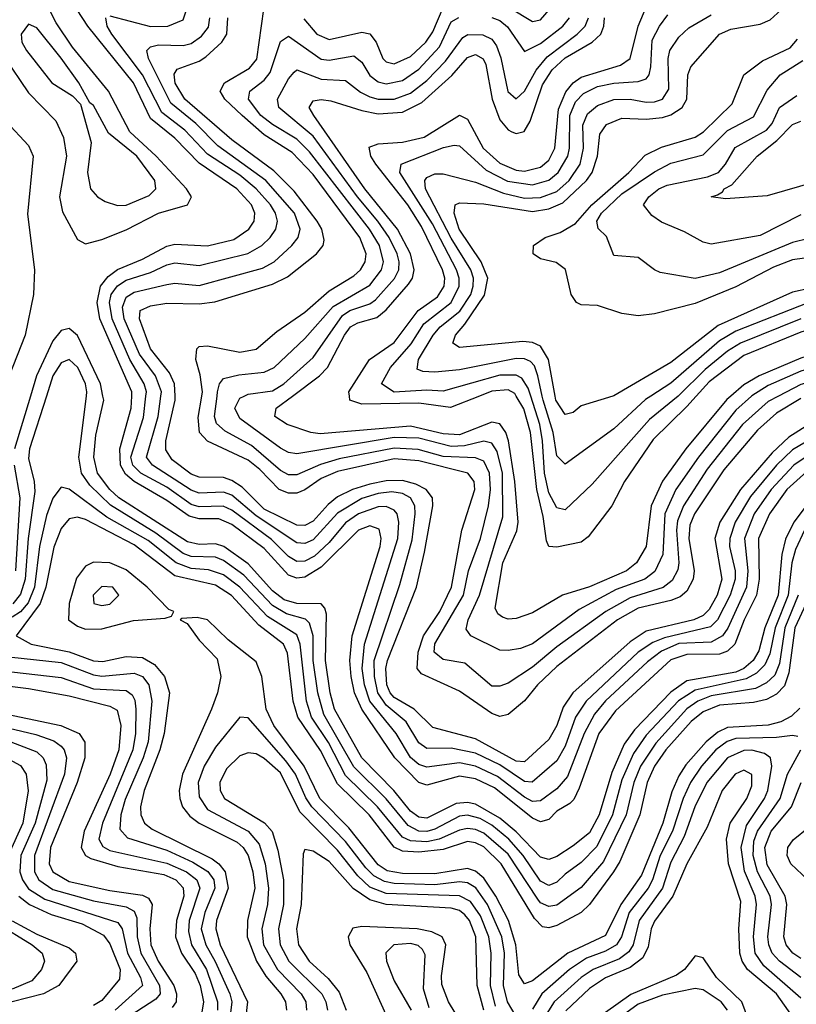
# Model space of a CAD drawing. Header units: inches. Extents: x 990535 to 1117859, y 769386 to 892122.
# Tile 842 of 1056: x 1046428 to 1048339, y 878504 to 880926. Entities that reach past the tile are written whole.
import ezdxf

# ---------------------------------------------------------------- set-up
doc = ezdxf.new("R2010")
doc.units = ezdxf.units.IN
doc.header["$MEASUREMENT"] = 0
doc.layers.add('B0847', color=7, linetype='Continuous')
doc.layers.add('B0848', color=7, linetype='Continuous')

msp = doc.modelspace()

# ---------------------------------------------------------------- linework, layer by layer
at = {"layer": 'B0847', "color": 5}
for points, elevation in [([(1046494.1, 880000), (1046452.1, 879870), (1046450, 879846.7), (1046464, 879790), (1046465.5, 879765.5), (1046448.9, 879650), (1046441.9, 879550), (1046430, 879512.6), (1046411, 879489)], 3740), ([(1046454.8, 880000), (1046415.6, 879870)], 3720), ([(1048359.5, 879670), (1048337.2, 879622.8), (1048328.4, 879590), (1048319.5, 879510), (1048286.9, 879430), (1048273.7, 879366.3), (1048261.3, 879338.7), (1048241.3, 879318.7), (1048215.6, 879304.4), (1048090, 879277), (1048049.2, 879250.8), (1047970, 879166.2), (1047938.7, 879121.3), (1047910, 879056.3), (1047887.1, 878970), (1047848.1, 878891.9), (1047810, 878852.5), (1047770, 878824.6), (1047750, 878804.4), (1047730, 878796.6), (1047710, 878806.8), (1047667.4, 878870), (1047631.4, 878910), (1047590, 878944.4), (1047561.1, 878961.1), (1047530, 878969), (1047510, 878966.7), (1047450, 878934.7), (1047430, 878929.5), (1047409.9, 878929.9), (1047383.7, 878943.7), (1047329.7, 879009.7), (1047250, 879088), (1047176.7, 879216.7), (1047161.7, 879270), (1047150.7, 879350), (1047150.4, 879410.4), (1047141.2, 879441.2), (1047131.2, 879451.2), (1047084.8, 879464.8), (1047050, 879484.6), (1046979.3, 879559.3), (1046930, 879595.5), (1046910, 879604.1), (1046850, 879605.5), (1046830, 879613.1), (1046763.1, 879663.1), (1046651.7, 879731.7), (1046600.5, 879780.5), (1046580.4, 879810), (1046573.5, 879850), (1046592.2, 880000)], 3740), ([(1048363.6, 879730), (1048333.1, 879690), (1048312.2, 879647.8), (1048303.3, 879610), (1048294.6, 879510), (1048261.4, 879430), (1048246.8, 879373.2), (1048233, 879350), (1048210, 879330.3), (1048190, 879321.1), (1048070, 879299.8), (1048030, 879271.8), (1047941.1, 879178.9), (1047915.8, 879144.2), (1047885.6, 879074.4), (1047854.3, 878970), (1047830, 878925.8), (1047790, 878893.7), (1047750, 878867.8), (1047730, 878860.1), (1047710, 878865.6), (1047650, 878928.1), (1047610, 878962.2), (1047550, 878996.6), (1047530, 879000.7), (1047502.2, 878997.8), (1047430, 878961.8), (1047410, 878964.4), (1047390, 878979.5), (1047348.8, 879030), (1047270, 879110.2), (1047202.7, 879230), (1047192, 879270), (1047180.9, 879350), (1047183.2, 879463.2), (1047178.7, 879478.7), (1047170, 879489), (1047110, 879489.7), (1047078.9, 879498.9), (1047050, 879520.7), (1046990, 879587.5), (1046930.7, 879630), (1046910, 879636.8), (1046870, 879634.9), (1046841.3, 879641.3), (1046672.1, 879750), (1046649.6, 879770), (1046619.8, 879810), (1046610.8, 879850), (1046615.8, 879904.2), (1046634.9, 879990), (1046633, 880000)], 3720), ([(1048365.4, 879814.6), (1048315.9, 879770), (1048273.1, 879710), (1048246.4, 879650), (1048247.9, 879550), (1048241.1, 879510), (1048210.5, 879450), (1048188.2, 879390), (1048170, 879373), (1048150, 879365), (1048070, 879364.7), (1048030, 879351.6), (1047894.4, 879225.6), (1047853.5, 879170), (1047804.7, 879035.3), (1047791.9, 879008.1), (1047782, 878998), (1047750, 878979.1), (1047730, 878958.9), (1047710, 878953.2), (1047690, 878961.9), (1047596.2, 879036.2), (1047550, 879058.9), (1047510, 879065.3), (1047430, 879042.7), (1047410, 879049.7), (1047351.3, 879110), (1047270, 879229.9), (1047251.6, 879270), (1047244, 879310), (1047240.3, 879350), (1047246.3, 879410), (1047315, 879630), (1047317.7, 879650), (1047312.8, 879672.8), (1047290, 879680.5), (1047261.6, 879670), (1047170, 879579.3), (1047130, 879554.9), (1047110, 879551.9), (1047090, 879559.2), (1047030, 879625), (1046950, 879684.2), (1046917.8, 879697.8), (1046870, 879697.8), (1046845, 879705), (1046790, 879743.1), (1046709.5, 879789.5), (1046688.1, 879808.1), (1046675.8, 879830), (1046674.6, 879870), (1046702.8, 879970), (1046703.7, 880000)], 3680), ([(1048392.8, 879870), (1048332.8, 879830), (1048277.6, 879770), (1048235.8, 879710), (1048211.3, 879650), (1048219.5, 879570), (1048216.2, 879530), (1048170.7, 879429.3), (1048157.7, 879410), (1048130, 879395.1), (1048050, 879391.7), (1048007.5, 879372.5), (1047973.3, 879346.7), (1047869.8, 879250.2), (1047842.7, 879217.3), (1047816.8, 879170), (1047775.8, 879064.2), (1047750, 879033.9), (1047710, 879004.8), (1047690, 879003.3), (1047670, 879013.8), (1047604.2, 879064.2), (1047550, 879089.7), (1047510, 879097.9), (1047430, 879087.1), (1047410, 879094.1), (1047390, 879111.4), (1047354.6, 879170), (1047289.8, 879249.8), (1047276.5, 879290), (1047270.6, 879330), (1047276.3, 879390), (1047358.3, 879650), (1047361.5, 879690), (1047357, 879710), (1047350, 879719.6), (1047330, 879728.2), (1047310, 879727.4), (1047261.7, 879710), (1047230, 879688.2), (1047190, 879639.7), (1047153.4, 879606.6), (1047130, 879594.1), (1047110, 879593.1), (1047090, 879605.3), (1047047.4, 879647.4), (1046950, 879719.4), (1046928.8, 879728.8), (1046870, 879727.3), (1046850, 879733.1), (1046790, 879776.2), (1046726.5, 879810), (1046706.4, 879830), (1046701.3, 879850), (1046733.1, 879946.9), (1046738.8, 880000)], 3660), ([(1048390, 879903.1), (1048330, 879867.7), (1048290.2, 879830), (1048226.8, 879753.2), (1048188.4, 879690), (1048175.3, 879650), (1048174.9, 879630), (1048188.6, 879570), (1048188.6, 879550), (1048176.5, 879510), (1048145.1, 879450), (1048127.6, 879432.4), (1048014.8, 879405.2), (1047986.1, 879393.9), (1047949.9, 879370.1), (1047821.7, 879250), (1047796.1, 879210), (1047770, 879139.2), (1047750, 879102.8), (1047689.2, 879050.8), (1047670, 879052), (1047610, 879093), (1047550, 879121.4), (1047490, 879134.2), (1047430, 879133), (1047410, 879147.3), (1047378.9, 879198.9), (1047330, 879239.4), (1047309.2, 879270), (1047301.5, 879310), (1047300.6, 879350), (1047363.8, 879536.2), (1047393.5, 879646.5), (1047401.2, 879710), (1047400.3, 879730), (1047389.9, 879750), (1047370, 879760.5), (1047344.1, 879764.1), (1047310, 879760.3), (1047270, 879748.3), (1047210, 879711.9), (1047150, 879646.8), (1047130, 879637.1), (1047110, 879638.8), (1047010, 879705.3), (1046950, 879755.9), (1046930, 879763.7), (1046870, 879761.1), (1046850, 879768.5), (1046755.1, 879830), (1046739.8, 879850), (1046768.8, 879950), (1046775.4, 880000)], 3640), ([(1048370, 879930.3), (1048320.8, 879899.2), (1048279.4, 879860.6), (1048202, 879770), (1048151.3, 879690), (1048138.7, 879650), (1048156, 879550), (1048144.3, 879510), (1048124.9, 879475.1), (1048110, 879460.6), (1048087.2, 879450), (1047970, 879421.8), (1047930, 879395.2), (1047789.6, 879270), (1047765.3, 879234.7), (1047749.6, 879190), (1047730, 879155), (1047670, 879100.4), (1047650, 879101.8), (1047550, 879157), (1047444.8, 879184.8), (1047399, 879230), (1047350, 879258.3), (1047339.5, 879270), (1047331.6, 879290), (1047329.4, 879330), (1047332.9, 879350), (1047404.5, 879530), (1047424.3, 879615.7), (1047444.5, 879730), (1047443.7, 879750), (1047428, 879770), (1047403.2, 879783.2), (1047370, 879792.4), (1047330, 879791.5), (1047290, 879783.4), (1047247.1, 879770), (1047210, 879751.9), (1047186.8, 879733.2), (1047150, 879692.1), (1047130, 879681.7), (1047110, 879682.3), (1047030, 879722), (1046975.7, 879775.7), (1046950, 879792.3), (1046930, 879799.4), (1046870, 879800.6), (1046850, 879808), (1046803.1, 879843.2), (1046787.4, 879867.4), (1046787.4, 879890), (1046810.8, 879990), (1046810.4, 880000)], 3620), ([(1048350, 879993.8), (1048290, 879958), (1048243.5, 879916.5), (1048161.1, 879818.9), (1048088.3, 879710), (1048077.5, 879682.5), (1048074.4, 879650), (1048088.1, 879570), (1048085.7, 879550), (1048070, 879520.3), (1048053.5, 879506.5), (1048030, 879496.8), (1047950, 879478.7), (1047899.5, 879450), (1047750, 879335.1), (1047701.9, 879290), (1047670, 879250.3), (1047630, 879216.6), (1047610, 879212), (1047590, 879219.3), (1047510, 879274.2), (1047416.5, 879316.5), (1047406.5, 879330), (1047409, 879370), (1047421.9, 879410), (1047461.6, 879470), (1047490.3, 879530), (1047515.9, 879670), (1047548.2, 879770), (1047546.5, 879790), (1047530.8, 879810), (1047410, 879840.4), (1047350, 879845.4), (1047210, 879814.5), (1047170, 879797.4), (1047130, 879769.5), (1047110, 879761.2), (1047090, 879761.2), (1047066.7, 879770), (1047019, 879819), (1046990, 879842.1), (1046890, 879888.9), (1046870.2, 879910), (1046867.6, 879947.6), (1046876.3, 880000)], 3580), ([(1048295.7, 880000), (1048270, 879986.7), (1048206.5, 879930), (1048120, 879820), (1048061.5, 879730), (1048047.1, 879692.9), (1048044, 879670), (1048049.8, 879590.2), (1048047.3, 879572.7), (1048033.7, 879546.3), (1048011.2, 879528.8), (1047930, 879503.9), (1047870.4, 879470), (1047750, 879382.9), (1047690, 879333.5), (1047630, 879294.2), (1047610, 879286.2), (1047590, 879286.6), (1047523.4, 879343.4), (1047470, 879352.5), (1047448.1, 879370), (1047450, 879390.5), (1047520.4, 879510), (1047532.9, 879570), (1047561.7, 879650), (1047582, 879730), (1047586.6, 879770), (1047584.2, 879810), (1047570, 879840.2), (1047550, 879848.3), (1047470, 879851.6), (1047408.5, 879868.5), (1047350, 879871.7), (1047214.5, 879845.5), (1047168.3, 879831.7), (1047110, 879806.4), (1047090, 879806.6), (1047070, 879817), (1046998.5, 879878.5), (1046934, 879914), (1046912.7, 879932.7), (1046907.3, 879950), (1046913.9, 880000)], 3560), ([(1048229.1, 880000), (1048190, 879965.5), (1048098.4, 879850), (1048042.4, 879770), (1048015.3, 879710), (1048010.8, 879610), (1047991.3, 879568.7), (1047966.4, 879550), (1047896.1, 879523.9), (1047805.2, 879474.8), (1047690, 879390.3), (1047660.8, 879379.2), (1047630, 879373.9), (1047610, 879375), (1047538.5, 879410), (1047527.1, 879427.1), (1047531.7, 879450), (1047559.2, 879510), (1047617.1, 879702.9), (1047615.8, 879810), (1047603.4, 879863.4), (1047590, 879884.3), (1047570, 879888.7), (1047522.7, 879877.3), (1047490, 879875.7), (1047410, 879896.3), (1047350, 879898.3), (1047110, 879857.7), (1047090, 879861.2), (1047070, 879872.2), (1046970, 879944.6), (1046957.5, 879970), (1046970, 879994.8), (1046980.8, 880000)], 3540), ([(1048177.8, 880000), (1048168.2, 879991.8), (1048067.4, 879870), (1048010, 879790.6), (1047981.7, 879730), (1047970, 879630), (1047946.2, 879590), (1047920.9, 879570), (1047830, 879530.8), (1047763.5, 879510), (1047690, 879467.1), (1047650, 879452.6), (1047630, 879451.4), (1047616.5, 879456.5), (1047604.4, 879464.4), (1047598.5, 879478.5), (1047617.3, 879590), (1047651.1, 879668.9), (1047654.7, 879690), (1047646.9, 879790), (1047631.2, 879890), (1047624.5, 879910), (1047610, 879931.3), (1047590, 879935.8), (1047510, 879904.3), (1047470, 879906.9), (1047390, 879926.1), (1047167.4, 879907.4), (1047144.5, 879910), (1047086.5, 879930), (1047056, 879950), (1047059.5, 879970), (1047099.2, 880000)], 3520), ([(1047559.2, 880000), (1047488.5, 879971.5), (1047410, 879982.2), (1047270, 879980.3), (1047240.6, 879990), (1047239.3, 880000)], 3480), ([(1048093.1, 880000), (1048070, 879974.1), (1047986.9, 879893.1), (1047916.5, 879790), (1047885.3, 879730), (1047826.6, 879653.4), (1047810, 879641), (1047750, 879628.5), (1047730.4, 879630.4), (1047724.2, 879644.2), (1047716.1, 879703.9), (1047700.5, 879770), (1047685.4, 879910), (1047668.4, 879968.4), (1047650.2, 880000)], 3480), ([(1048048.2, 880000), (1047977.6, 879942.4), (1047837, 879783), (1047770, 879720.5), (1047750, 879725.5), (1047730, 879761.7), (1047719.5, 879810), (1047715, 879890), (1047708, 879930), (1047685.7, 880000)], 3460), ([(1047981, 880000), (1047968.3, 879991.7), (1047890, 879919), (1047770, 879832.3), (1047750, 879853.1), (1047740.5, 879910), (1047716, 879990), (1047713.9, 880000)], 3440), ([(1047887.6, 880000), (1047810, 879975.9), (1047790, 879959.5), (1047770, 879954.9), (1047747.7, 879990), (1047745.9, 880000)], 3420), ([(1046414.6, 879830), (1046428.2, 879750), (1046417.9, 879570)], 3720), ([(1048344.1, 879510), (1048310.9, 879430), (1048297.9, 879342.1), (1048286.2, 879313.8), (1048265.6, 879294.4), (1048239.1, 879280.9), (1048130, 879262.6), (1048096.6, 879250), (1048069.6, 879230.4), (1047993.3, 879146.7), (1047956, 879090), (1047939.7, 879050), (1047920.6, 878970), (1047864.9, 878855.1), (1047810, 878791.2), (1047750, 878747.9), (1047730, 878744.6), (1047710, 878753.5), (1047702.8, 878762.8), (1047630, 878873.6), (1047570, 878925.2), (1047550, 878934.2), (1047530, 878936.7), (1047510, 878932.7), (1047460.3, 878910), (1047430, 878903.9), (1047390, 878905.9), (1047370, 878915.5), (1047308.8, 878990), (1047230, 879066.6), (1047187.8, 879147.8), (1047146.4, 879210), (1047133.6, 879250), (1047118, 879390), (1047110, 879412.6), (1047038, 879458), (1046969.5, 879530), (1046930, 879560.1), (1046893, 879573), (1046850, 879576), (1046813, 879590), (1046744.6, 879644.6), (1046642.5, 879702.5), (1046550, 879771.2), (1046530, 879775.7), (1046510, 879749.2), (1046494, 879706), (1046477.2, 879630), (1046464.6, 879530), (1046448.7, 879491.3), (1046430.5, 879469.5), (1046410, 879456.3)], 3760), ([(1048363.5, 879490), (1048335.5, 879430), (1048320.8, 879319.2), (1048310, 879287.2), (1048290, 879267.2), (1048266.1, 879253.9), (1048234, 879246), (1048150, 879240), (1048110, 879223.1), (1048080.5, 879199.5), (1048017.8, 879130), (1047990, 879090), (1047972.4, 879050), (1047954.5, 878970), (1047904.9, 878855.1), (1047889.6, 878830), (1047830, 878749.3), (1047810, 878730.2), (1047750, 878698.3), (1047730, 878692.1), (1047714.3, 878694.3), (1047695, 878715), (1047613, 878850), (1047570, 878891.8), (1047550, 878901.6), (1047530, 878904.2), (1047470, 878884.5), (1047410, 878878), (1047370, 878880.7), (1047350, 878890.6), (1047287.8, 878970), (1047210, 879046.4), (1047168.7, 879128.7), (1047112.4, 879210), (1047101, 879250), (1047087.5, 879367.5), (1047077.7, 879390), (1047016.8, 879436.8), (1046949.1, 879509.1), (1046910, 879534.9), (1046810, 879557.5), (1046710, 879634.5), (1046590, 879696), (1046570, 879702.2), (1046550, 879698), (1046530, 879674), (1046512, 879628), (1046492.7, 879530), (1046478.8, 879490), (1046419.3, 879410), (1046456.4, 879390), (1046550, 879371.2), (1046610, 879348.6), (1046633, 879347), (1046690, 879359.5), (1046730, 879356.9), (1046760.1, 879340.1), (1046784.1, 879310), (1046796.8, 879270), (1046784, 879170), (1046773.2, 879130), (1046734.1, 879030), (1046725.6, 878990), (1046726.3, 878970), (1046735.2, 878950), (1046754.5, 878934.5), (1046901.6, 878861.6), (1046918.2, 878850), (1046934, 878830), (1046941.3, 878790), (1046912.8, 878710), (1046910.8, 878690), (1046921.8, 878650), (1046988.6, 878510), (1046974.6, 878390)], 3780), ([(1048347.9, 879232.1), (1048327.3, 879212.7), (1048301.2, 879198.8), (1048270, 879190.7), (1048170, 879184.5), (1048146.2, 879173.8), (1048117.1, 879150), (1048067.3, 879092.7), (1048050, 879066), (1048033.1, 879026.9), (1048010.6, 878950), (1047958.5, 878821.5), (1047907.3, 878750), (1047870, 878673.5), (1047776.6, 878630), (1047690, 878561.7), (1047670, 878554.1), (1047656.7, 878576.7), (1047649.4, 878650), (1047630.6, 878710), (1047600, 878770), (1047570, 878814), (1047550, 878831.3), (1047530, 878838), (1047450, 878825.4), (1047370, 878826.2), (1047332.6, 878832.6), (1047310, 878847.2), (1047238.1, 878938.1), (1047166.6, 879010), (1047127.8, 879090), (1047053.9, 879190), (1047034.9, 879230), (1047024.3, 879310), (1047010, 879346.4), (1046940.8, 879400.8), (1046890, 879449.8), (1046864.7, 879455.3), (1046827.1, 879452.9), (1046822.8, 879450), (1046840.5, 879440.5), (1046870, 879399.3), (1046913.7, 879353.7), (1046923, 879310), (1046914.9, 879270), (1046900.2, 879230), (1046829, 879070), (1046820.7, 879030), (1046821.9, 879010), (1046828.4, 878990), (1046847, 878967), (1046870, 878949.5), (1046963.1, 878903.1), (1046978, 878890), (1046990.3, 878870.3), (1047002, 878830), (1047006.6, 878790), (1046988.9, 878710), (1046987.7, 878670), (1047010.6, 878610), (1047033.6, 878573.6), (1047071, 878530), (1047082.1, 878510), (1047084.3, 878490)], 3820), ([(1046370, 879362.3), (1046530, 879344.4), (1046610, 879314), (1046630, 879311.1), (1046710, 879318.9), (1046730.2, 879310.2), (1046746, 879290), (1046753.3, 879250), (1046744.6, 879150), (1046732, 879110), (1046687.6, 879007.6), (1046676.9, 878970), (1046674.7, 878934.7), (1046693.3, 878913.3), (1046790, 878883.5), (1046854, 878854), (1046890.7, 878830.7), (1046905.6, 878810), (1046908.1, 878790), (1046883.9, 878730), (1046875, 878690), (1046885.8, 878650), (1046909.5, 878609.5), (1046945, 878530), (1046949.9, 878510), (1046942.9, 878450)], 3760), ([(1046350, 879328.2), (1046530, 879307.6), (1046610, 879279.9), (1046690, 879275.7), (1046705.1, 879265.1), (1046711.7, 879251.7), (1046714.2, 879230), (1046712.8, 879170), (1046706.4, 879130), (1046631.6, 878950), (1046622.7, 878910), (1046632.6, 878892.6), (1046650, 878882.4), (1046790, 878851.6), (1046838.6, 878830), (1046863.8, 878810), (1046871.6, 878790), (1046845, 878710), (1046843.2, 878683.2), (1046851.2, 878650), (1046887.6, 878590), (1046915.2, 878510), (1046914.7, 878490)], 3740), ([(1046350, 879293), (1046450, 879281.2), (1046550, 879262.6), (1046650, 879237.6), (1046667.8, 879227.8), (1046677.3, 879190), (1046671.8, 879130), (1046651.1, 879070), (1046586.6, 878930), (1046579.3, 878890), (1046589.8, 878870), (1046603, 878863), (1046670, 878843.1), (1046783.1, 878823.1), (1046812.6, 878810), (1046830.3, 878790.3), (1046831.7, 878770), (1046813.7, 878710), (1046811.8, 878670), (1046826.1, 878630), (1046859.7, 878579.7), (1046872.3, 878550), (1046880.8, 878510), (1046873.7, 878470)], 3720), ([(1046250, 879219.1), (1046467.6, 879167.6), (1046511.8, 879151.8), (1046530, 879138.8), (1046537.6, 879130), (1046543.7, 879110), (1046538.8, 879070), (1046464.2, 878870), (1046464.5, 878830), (1046475, 878810), (1046510, 878786.5), (1046610, 878758.9), (1046690, 878744), (1046710, 878733.6), (1046716.5, 878716.5), (1046717.3, 878670), (1046726.2, 878630), (1046772.3, 878550), (1046774.2, 878530), (1046763.2, 878516.8), (1046670, 878456.1)], 3660), ([(1046364.2, 879224.2), (1046529.7, 879189.7), (1046574.7, 879170), (1046588.5, 879148.5), (1046588.2, 879110), (1046569.5, 879050), (1046504.2, 878890), (1046500.5, 878850), (1046510, 878829.8), (1046550, 878805.8), (1046650, 878783.9), (1046730, 878772.7), (1046745.1, 878765.1), (1046754.5, 878750), (1046748.5, 878690), (1046751, 878650), (1046768.7, 878610), (1046807.4, 878550), (1046814, 878530), (1046813, 878510), (1046803.5, 878496.5)], 3680), ([(1047650, 878474.5), (1047628.6, 878510), (1047618.3, 878550), (1047620.7, 878630), (1047614.2, 878670), (1047579.1, 878750), (1047550.8, 878790.8), (1047530, 878803.1), (1047510, 878805.1), (1047450, 878797.6), (1047350, 878801.3), (1047326.1, 878806.1), (1047299.9, 878819.9), (1047279.6, 878839.6), (1047230, 878904.2), (1047146.7, 878990), (1047132.2, 879012.2), (1047106.6, 879070), (1047083.3, 879103.3), (1046990, 879208.9), (1046970, 879210.5), (1046910, 879136.9), (1046882.4, 879090), (1046867.5, 879050), (1046870, 879014.7), (1046890, 878983.2), (1046990, 878930), (1047017.7, 878897.7), (1047031.9, 878850), (1047040.6, 878790), (1047037.7, 878750), (1047024, 878690), (1047028.4, 878650), (1047062.7, 878590), (1047121.1, 878530), (1047132.4, 878510), (1047133.5, 878490)], 3840), ([(1046406.6, 879150), (1046470, 879124.7), (1046485.6, 879110), (1046493.4, 879093.4), (1046495, 879055), (1046466, 878950), (1046430.9, 878870), (1046428.2, 878830), (1046435.1, 878810), (1046450, 878788.1), (1046490, 878762.6), (1046670, 878705.2), (1046680.3, 878690), (1046693.5, 878630), (1046725.7, 878570), (1046730, 878550), (1046663, 878490)], 3640), ([(1048343.1, 879163.1), (1048330, 879165.5), (1048290, 879160.2), (1048190, 879158), (1048169.2, 879150.8), (1048141.3, 879130), (1048105.8, 879090), (1048079.1, 879050), (1048060.5, 879010), (1048034.7, 878930), (1048004.3, 878870), (1047985.3, 878810), (1047974.9, 878790), (1047927.5, 878730), (1047909.1, 878670), (1047896.9, 878650), (1047870, 878634.5), (1047822.6, 878617.4), (1047781, 878590), (1047713.3, 878530), (1047690, 878491.9)], 3840), ([(1047599.3, 878499.3), (1047586.7, 878550), (1047588.1, 878630), (1047582.9, 878670), (1047561.7, 878721.7), (1047537.3, 878757.3), (1047510, 878770.8), (1047330, 878777), (1047290, 878792.3), (1047259.9, 878819.9), (1047210, 878883.1), (1047117.1, 878977.1), (1047070, 879073), (1047030, 879108.3), (1047010, 879119.9), (1046990, 879122.9), (1046970, 879115.2), (1046937.1, 879082.9), (1046920.8, 879050), (1046921.2, 879030), (1046932.5, 879010), (1047030.4, 878950.4), (1047049.2, 878929.2), (1047063.6, 878883.6), (1047077.4, 878810), (1047076.9, 878750), (1047064.7, 878690), (1047069.2, 878650), (1047090.7, 878610), (1047171.4, 878530), (1047181.7, 878510), (1047185.3, 878490)], 3860), ([(1048350, 878519.4), (1048259.1, 878599.1), (1048238, 878630), (1048233.9, 878670), (1048241.2, 878750), (1048238, 878770), (1048211.6, 878831.6), (1048203.2, 878890), (1048216.2, 878943.8), (1048261.1, 879010), (1048268.8, 879030), (1048278.8, 879090), (1048275.3, 879110), (1048260.8, 879120.8), (1048230, 879129.4), (1048210, 879128.4), (1048169.5, 879110), (1048119.3, 879050), (1048089.3, 878990), (1048063.4, 878916.6), (1048030, 878853.9), (1048009.7, 878790), (1047952.4, 878710), (1047937.7, 878650), (1047927.2, 878632.8), (1047904, 878616), (1047838.9, 878590), (1047810, 878570), (1047743.6, 878510), (1047691.8, 878428.2)], 3860), ([(1048350, 878570.2), (1048297.6, 878610), (1048279.7, 878630), (1048271.4, 878650), (1048269.4, 878670), (1048278.5, 878750), (1048274.6, 878770), (1048243.6, 878830), (1048233.3, 878870), (1048235, 878905), (1048243.3, 878930), (1048299.7, 879010), (1048317.6, 879070), (1048350.2, 879130)], 3840), ([(1046392.2, 879112.2), (1046430, 879091.8), (1046443.8, 879070), (1046448.8, 879028.8), (1046435.6, 878950), (1046399.8, 878870)], 3620), ([(1048330, 878474), (1048290, 878530), (1048219.4, 878590), (1048205.9, 878610), (1048199.9, 878630), (1048198.1, 878690), (1048202.8, 878757.2), (1048172.7, 878850), (1048167.2, 878910), (1048176.1, 878950), (1048217.1, 879010), (1048230, 879041.5), (1048229.5, 879069.5), (1048210, 879080.3), (1048188.6, 879070), (1048156.9, 879030), (1048120.1, 878939.9), (1048070, 878849.9), (1048035.6, 878770), (1047990, 878709), (1047982.1, 878690), (1047974.6, 878645.4), (1047961.4, 878618.6), (1047930, 878595), (1047870, 878569.4), (1047830, 878543), (1047771.8, 878488.2)], 3880), ([(1048350, 878616.6), (1048330.3, 878630.3), (1048314.6, 878650), (1048308.1, 878670), (1048315.5, 878750), (1048311.7, 878770), (1048267.2, 878847.2), (1048261.5, 878890), (1048277.2, 878930), (1048327.2, 878990), (1048351.2, 879050)], 3820), ([(1048367.3, 878810), (1048325.8, 878850), (1048317, 878870), (1048318.1, 878890), (1048331.1, 878908.9), (1048370, 878939.6)], 3780), ([(1047570, 878490), (1047554, 878550), (1047550.6, 878670), (1047534.6, 878710), (1047523.8, 878723.8), (1047510, 878734.8), (1047490, 878740.5), (1047330, 878749.6), (1047290, 878760.9), (1047248.7, 878788.7), (1047190, 878855.1), (1047150, 878880.4), (1047130, 878884.7), (1047125.9, 878874.1), (1047120.5, 878750), (1047109.6, 878690), (1047114.2, 878650), (1047140.8, 878610), (1047187.5, 878567.5), (1047214.3, 878534.3), (1047231.9, 878490)], 3880), ([(1046426.4, 878770), (1046452.4, 878750), (1046505.4, 878725.4), (1046581.9, 878701.9), (1046634.5, 878674.5), (1046650, 878652.9), (1046675.6, 878590), (1046673.7, 878566.3), (1046630, 878513.2), (1046610, 878501.4)], 3620), ([(1046409.8, 878709.8), (1046470, 878676.7), (1046550, 878642.7), (1046565.1, 878630), (1046568.9, 878610), (1046524.2, 878550), (1046486.8, 878530), (1046370, 878500)], 3580), ([(1046370, 878704.7), (1046459, 878650), (1046483.8, 878630), (1046489.1, 878610), (1046482.1, 878590), (1046457.8, 878562.2), (1046410, 878541.2)], 3560), ([(1047556.7, 878390), (1047483.4, 878510), (1047467, 878553), (1047465.8, 878574.2), (1047477.1, 878650), (1047467.6, 878670), (1047442.3, 878682.3), (1047406.3, 878690), (1047270, 878695.3), (1047248.3, 878691.7), (1047236.8, 878670), (1047240.9, 878650), (1047282.4, 878582.4), (1047332.8, 878470)], 3920), ([(1047435.6, 878495.6), (1047421.8, 878541.8), (1047425.5, 878625.5), (1047419, 878639), (1047408.8, 878648.8), (1047390, 878653.3), (1047348.6, 878650), (1047329.5, 878630.5), (1047330.5, 878610), (1047350, 878562.1), (1047391.6, 878490)], 3940), ([(1048227.4, 878450), (1048205.4, 878510), (1048143.1, 878570), (1048110, 878618.8), (1048090, 878623.5), (1048064, 878590), (1048044.3, 878575.7), (1047932, 878528), (1047838.3, 878461.7)], 3920), ([(1048169.5, 878489.5), (1048154.4, 878510), (1048110, 878540.1), (1048090, 878542.8), (1048010, 878526.4), (1047950, 878504.4), (1047847.4, 878430)], 3940)]:
    msp.add_lwpolyline(points, dxfattribs=dict(at, elevation=elevation))
for points, elevation in [([(1046610, 879591.7), (1046590, 879582), (1046567.8, 879552.2), (1046549.5, 879489.5), (1046548, 879450), (1046570, 879433.9), (1046590, 879426.7), (1046630, 879427.7), (1046707.8, 879447.8), (1046786.1, 879453.9), (1046801.5, 879458.5), (1046807.1, 879470), (1046795.2, 879475.2), (1046741.9, 879530), (1046690, 879572.3), (1046650, 879590.2)], 3820), ([(1046630, 879532), (1046609.3, 879510), (1046610.2, 879490.2), (1046630, 879484.8), (1046650, 879488.6), (1046672.5, 879510), (1046657.4, 879530)], 3840)]:
    msp.add_lwpolyline(points, close=True, dxfattribs=dict(at, elevation=elevation))
at = {"layer": 'B0848', "color": 5}
for points, elevation in [([(1046377, 880950), (1046370.5, 880890), (1046390, 880833.9), (1046450, 880746), (1046516.8, 880676.8), (1046536, 880636), (1046543.7, 880590), (1046525.8, 880490), (1046533.2, 880453.2), (1046570, 880384.6), (1046590, 880374.5), (1046630, 880384.6), (1046690, 880408.5), (1046770, 880449.4), (1046840.8, 880470), (1046851.3, 880490), (1046838.2, 880510), (1046763.9, 880590), (1046699.5, 880650), (1046646.5, 880750), (1046558.3, 880858.3), (1046518, 880918), (1046481.9, 880990)], 3720), ([(1047239.3, 880000), (1047238.1, 880010), (1047289, 880090), (1047350, 880132), (1047408.5, 880210), (1047455.9, 880244.1), (1047472.6, 880270), (1047473.9, 880290), (1047468.6, 880310), (1047416.9, 880416.9), (1047383.5, 880470), (1047304.5, 880570), (1047292.2, 880590), (1047287.8, 880612.2), (1047310, 880620.6), (1047370, 880624.1), (1047423.3, 880636.7), (1047510, 880690.6), (1047530, 880680.7), (1047568.3, 880610), (1047610, 880572.6), (1047650, 880555.8), (1047670, 880553), (1047710, 880562.9), (1047730, 880580.5), (1047745, 880610), (1047754.2, 880705.8), (1047771.8, 880748.2), (1047789.9, 880770.1), (1047810, 880784), (1047906.3, 880813.7), (1047930.1, 880829.9), (1047950.3, 880909.7), (1047974, 880966)], 3480), ([(1045981.7, 880950), (1046000.9, 880910), (1046030, 880874.5), (1046070, 880848.6), (1046130, 880844.8), (1046150, 880853.2), (1046201.7, 880898.3), (1046230, 880916.7), (1046250, 880921.4), (1046274.7, 880914.7), (1046298.9, 880850), (1046339, 880770), (1046394.8, 880674.8), (1046450, 880616.1), (1046461.2, 880590), (1046447.5, 880447.5), (1046464.8, 880310), (1046462.5, 880250), (1046441.9, 880150), (1046402.6, 880050), (1046391.9, 880000)], 3680), ([(1046703.7, 880000), (1046704, 880010), (1046625.6, 880190), (1046618.9, 880230), (1046627.3, 880270), (1046645.9, 880294.1), (1046669.1, 880310.9), (1046730, 880336.7), (1046790, 880368.9), (1046810, 880373.6), (1046890, 880369.4), (1046954.7, 880385.3), (1046992.4, 880410), (1047005.3, 880430), (1047006.5, 880450), (1046998.3, 880470), (1046962.8, 880510), (1046870, 880572.5), (1046810, 880634.3), (1046750, 880682.7), (1046708, 880770), (1046595.5, 880910), (1046569.8, 880949.8)], 3680), ([(1046650, 880934.7), (1046750, 880908.7), (1046792.6, 880910), (1046830, 880925.3), (1046838.6, 880950)], 3660), ([(1046876.3, 880000), (1046878, 880010), (1046872.5, 880052.5), (1046861.6, 880090), (1046863.7, 880116.3), (1046870, 880121.5), (1046890, 880123.3), (1046970, 880108.2), (1047010, 880115.4), (1047061, 880159), (1047130, 880205.9), (1047190, 880258.8), (1047250, 880295.6), (1047266.6, 880310), (1047278.4, 880330), (1047280.6, 880350), (1047265.3, 880390), (1047150, 880544.6), (1047098.7, 880598.7), (1047030, 880642.3), (1046975.5, 880690), (1046933, 880730), (1046921.5, 880750), (1046931.9, 880770), (1046993.5, 880806.5), (1047011.4, 880828.6), (1047028.7, 880951.3)], 3580), ([(1047127.3, 880927.3), (1047159.2, 880890), (1047190, 880876.9), (1047270, 880894.6), (1047290, 880890.6), (1047305, 880870), (1047322.1, 880830), (1047330, 880821.9), (1047350, 880817.4), (1047390, 880835.2), (1047427.8, 880870), (1047444.6, 880895.4), (1047470, 880955.4)], 3580), ([(1047685.7, 880000), (1047679.5, 880019.5), (1047664, 880044), (1047650, 880051.6), (1047610, 880051), (1047470, 880012), (1047430, 880014.3), (1047350, 880009.5), (1047318.8, 880030), (1047340.5, 880070), (1047391.3, 880128.7), (1047422.4, 880177.6), (1047490, 880229.8), (1047509.4, 880270), (1047509.4, 880290), (1047502.7, 880310), (1047443.9, 880423.9), (1047363.7, 880550), (1047366.8, 880570), (1047471.3, 880611.3), (1047497.1, 880617.1), (1047510, 880615), (1047575.9, 880555.9), (1047628.6, 880528.6), (1047690, 880519.2), (1047730, 880530.7), (1047753.3, 880550), (1047776.8, 880590), (1047780.8, 880610), (1047781.8, 880690), (1047796.1, 880723.9), (1047815.7, 880744.3), (1047850, 880761.1), (1047890, 880769.5), (1047950, 880773.3), (1047970, 880780.3), (1047977.3, 880790), (1047981.2, 880810), (1047984.7, 880875.3), (1048002.2, 880910), (1048022.7, 880937.3)], 3460), ([(1047713.9, 880000), (1047703.4, 880050), (1047694.6, 880074.6), (1047685.1, 880085.1), (1047670, 880091.9), (1047650, 880092.7), (1047510, 880064.4), (1047450, 880058.6), (1047420.2, 880060.2), (1047406, 880066), (1047409.4, 880090), (1047445.7, 880150), (1047462.6, 880170), (1047511, 880209), (1047537.9, 880250), (1047544.1, 880270), (1047544.7, 880290), (1047538.4, 880310), (1047490, 880388.3), (1047426.6, 880510), (1047424.7, 880530), (1047430, 880537.6), (1047450, 880546.2), (1047470, 880546.1), (1047550, 880526.4), (1047618.7, 880498.7), (1047670, 880486.9), (1047710, 880487.9), (1047750, 880502.8), (1047780.6, 880530), (1047807.4, 880570), (1047815.4, 880610), (1047813.7, 880666.3), (1047825.7, 880694.3), (1047850, 880714.7), (1047890, 880729.6), (1047930, 880730), (1047970, 880722.9), (1047990, 880723.2), (1048010, 880730.5), (1048025.4, 880754.6), (1048023.7, 880830), (1048028.1, 880850), (1048050, 880882.2), (1048074.4, 880905.6), (1048130, 880937.1)], 3440), ([(1047745.9, 880000), (1047729.2, 880090), (1047710, 880122.6), (1047690, 880131.5), (1047666.2, 880133.8), (1047510, 880119.4), (1047494.1, 880130), (1047500.5, 880150), (1047523.5, 880176.5), (1047571.5, 880248.5), (1047579.9, 880290), (1047563.6, 880330), (1047509.7, 880410), (1047497.2, 880450), (1047499.5, 880470), (1047510, 880475.2), (1047570, 880472.9), (1047690, 880454), (1047730, 880460.4), (1047764.6, 880475.4), (1047822.5, 880530), (1047836.6, 880550), (1047850.2, 880590), (1047856, 880644), (1047872.5, 880667.5), (1047910, 880683.3), (1047970, 880680.7), (1048010, 880685.1), (1048030, 880691.6), (1048058.2, 880710), (1048070, 880730), (1048072.2, 880790), (1048079.9, 880810), (1048150.4, 880889.6), (1048177.7, 880902.3), (1048250, 880914.9), (1048275.1, 880924.9), (1048302.1, 880950)], 3420), ([(1047634.4, 880954.4), (1047690, 880920.8), (1047710, 880925), (1047731.4, 880950)], 3580), ([(1046738.8, 880000), (1046739.9, 880010), (1046734.3, 880030), (1046699.2, 880090), (1046655.4, 880190), (1046649.2, 880230), (1046653.6, 880250), (1046668.7, 880271.3), (1046690, 880284.6), (1046750, 880303.7), (1046790, 880323.1), (1046810, 880327.4), (1046870, 880320.9), (1046989.8, 880350.2), (1047023.7, 880370), (1047044.4, 880390), (1047058.1, 880410), (1047062.4, 880430), (1047057.4, 880450), (1047045.1, 880470), (1047009.7, 880510), (1046970, 880543.3), (1046890, 880594.8), (1046834.2, 880654.2), (1046777.6, 880697.6), (1046730.1, 880790), (1046654.9, 880890), (1046643, 880910), (1046639.8, 880930)], 3660), ([(1046775.4, 880000), (1046776.7, 880010), (1046762, 880050), (1046723.1, 880103.1), (1046685.6, 880190), (1046681.1, 880218.9), (1046690, 880243.3), (1046710, 880255.5), (1046790, 880274.2), (1046810, 880277.4), (1046870, 880272.2), (1047025.6, 880314.4), (1047054, 880330), (1047098.2, 880370), (1047113.4, 880390), (1047118.5, 880410), (1047104.7, 880450), (1047033.5, 880530), (1046915.4, 880615.4), (1046861.6, 880670), (1046800.3, 880720.3), (1046745, 880830), (1046741.3, 880850), (1046750, 880858.5), (1046770, 880864), (1046830, 880862.4), (1046850, 880867.3), (1046875.3, 880884.7), (1046892.6, 880907.4), (1046895.7, 880930)], 3640), ([(1046810.4, 880000), (1046809.2, 880030), (1046796.8, 880056.8), (1046750, 880116.3), (1046723.1, 880190), (1046724.7, 880210), (1046750, 880221.6), (1046790, 880228.1), (1046870, 880226.6), (1046908.3, 880231.7), (1047050, 880275.1), (1047087.2, 880292.8), (1047158.3, 880350), (1047175, 880370), (1047177, 880383), (1047171.3, 880410), (1047160.1, 880430), (1047103.6, 880503.6), (1047053.7, 880553.7), (1046949.9, 880630), (1046834.3, 880730), (1046810.7, 880769.3), (1046808.6, 880791.4), (1046815.9, 880804.1), (1046870, 880823.5), (1046886.1, 880833.9), (1046925.2, 880870), (1046937.7, 880890), (1046940.4, 880930)], 3620), ([(1046913.9, 880000), (1046915.2, 880010), (1046920.1, 880030), (1046930, 880043.4), (1046967.7, 880052.3), (1047030, 880058.4), (1047054.5, 880070), (1047130, 880141.5), (1047199.7, 880220.3), (1047290, 880273.1), (1047318.3, 880310), (1047323.5, 880330), (1047313.4, 880370), (1047288.9, 880410), (1047140.9, 880600.9), (1047110, 880631.9), (1047050, 880667.5), (1047021.4, 880690), (1046990.9, 880730), (1046994.7, 880750), (1047030, 880776.6), (1047044.1, 880795.9), (1047070, 880872.1), (1047090, 880885.3), (1047170, 880828.5), (1047190, 880826.1), (1047250, 880836.4), (1047270, 880821.3), (1047290, 880788.1), (1047310, 880772.7), (1047330, 880767.8), (1047370, 880776), (1047410, 880803.6), (1047461, 880859), (1047490, 880920.3), (1047508.7, 880931.3)], 3560), ([(1046980.8, 880000), (1046990, 880004.4), (1047050, 880013.1), (1047078.4, 880030), (1047150, 880095), (1047222.2, 880197.8), (1047240.7, 880210), (1047290, 880226.8), (1047303.6, 880236.4), (1047350.7, 880289.3), (1047360.7, 880310), (1047362.3, 880330), (1047357.3, 880350), (1047337, 880390), (1047309.6, 880430), (1047259.1, 880490), (1047150, 880639), (1047066, 880710), (1047062.4, 880730), (1047090, 880780.4), (1047103.5, 880796.5), (1047110, 880802.1), (1047170, 880778.9), (1047230, 880776.4), (1047267.1, 880747.1), (1047290, 880735.5), (1047310, 880730), (1047350, 880730), (1047390, 880745.2), (1047430, 880776.3), (1047476.3, 880823.7), (1047518.4, 880881.6), (1047530.7, 880889.3), (1047568.1, 880888.1), (1047590, 880877.4), (1047601.3, 880861.3), (1047612, 880832), (1047628.9, 880748.9), (1047650, 880730.6), (1047670, 880750.1), (1047698.9, 880801.1), (1047725.9, 880834.1), (1047799.8, 880890), (1047819.6, 880910), (1047827.8, 880930)], 3540), ([(1047099.2, 880000), (1047165.5, 880050), (1047185.5, 880070), (1047227.2, 880150), (1047242, 880170), (1047259.8, 880180.1), (1047306.9, 880193.1), (1047330, 880212.1), (1047384.9, 880275.1), (1047394.9, 880290), (1047399.1, 880310), (1047389.5, 880350), (1047358.1, 880410), (1047277.6, 880510), (1047151.7, 880690), (1047140.3, 880710), (1047150, 880726.4), (1047170, 880729.3), (1047193.9, 880726.1), (1047270, 880702), (1047310, 880694.2), (1047370, 880698.1), (1047417.9, 880722.1), (1047491.9, 880788.1), (1047530, 880832.5), (1047550, 880839.7), (1047568.9, 880828.9), (1047575.4, 880815.4), (1047590.6, 880730), (1047610, 880679.5), (1047630, 880654.8), (1047639.5, 880650), (1047650, 880645.3), (1047669.1, 880650.9), (1047684.4, 880675.6), (1047714.7, 880765.3), (1047738.1, 880801.9), (1047770, 880831.7), (1047837.1, 880870), (1047858.1, 880890), (1047865.6, 880910), (1047866.9, 880930)], 3520), ([(1047590, 880931), (1047610, 880923.6), (1047628.3, 880908.3), (1047670, 880847.5), (1047710, 880867.2), (1047764.5, 880910), (1047781.4, 880930)], 3560), ([(1048431, 880348.9), (1048330, 880335.2), (1048283.3, 880316.7), (1048190, 880268.7), (1048090, 880227.7), (1047990, 880202.1), (1047950, 880197.5), (1047910, 880203.2), (1047850, 880223), (1047810, 880224), (1047798, 880230), (1047785.2, 880250), (1047771.5, 880311.5), (1047748.6, 880328.6), (1047710, 880337.2), (1047691.7, 880350), (1047692.5, 880370), (1047721, 880390), (1047757.8, 880402.2), (1047795.5, 880424.5), (1047835.9, 880470), (1047927.3, 880550), (1047967.6, 880592.4), (1048007.6, 880612.4), (1048090, 880636.8), (1048110.6, 880649.4), (1048181.5, 880718.5), (1048210.4, 880790), (1048256, 880824), (1048323.9, 880856.1), (1048342, 880878)], 3380), ([(1048410, 880397.4), (1048330, 880377.8), (1048150, 880303), (1048090, 880288.9), (1048004, 880304), (1047989.8, 880310), (1047950, 880340.7), (1047890, 880345.8), (1047872.4, 880392.4), (1047851.9, 880411.9), (1047848.7, 880430), (1047859.4, 880450), (1047910, 880496.9), (1047990, 880551.2), (1048030, 880572.6), (1048110, 880593.2), (1048170, 880653.1), (1048233.5, 880686.5), (1048267.6, 880752.4), (1048299.2, 880790), (1048354.9, 880825.1)], 3360), ([(1048350, 880445.9), (1048250, 880395.2), (1048130, 880373.4), (1048110, 880378.5), (1048064, 880404), (1048007.3, 880427.3), (1047983.9, 880443.9), (1047963.4, 880470), (1047976.1, 880490), (1048000.6, 880510), (1048021.3, 880518.7), (1048120.7, 880539.3), (1048147.5, 880550), (1048164.6, 880570), (1048188.5, 880611.5), (1048266.1, 880653.9), (1048279.5, 880670), (1048298.1, 880710), (1048340.6, 880739.4)], 3340), ([(1048390, 880527.6), (1048267.7, 880492.3), (1048164.6, 880484.6), (1048129.6, 880490), (1048145.5, 880494.5), (1048157.9, 880502.1), (1048161.8, 880510), (1048180.4, 880519.6), (1048242.5, 880590), (1048291.3, 880628.7), (1048330, 880668.1), (1048350, 880676.1)], 3320), ([(1048374.6, 880265.4), (1048330, 880255.7), (1048146.6, 880173.4), (1048030, 880082.1), (1047890, 880000.8), (1047887.6, 880000)], 3420), ([(1048370, 880230.1), (1048190, 880159.4), (1048150, 880135.8), (1048030, 880031.9), (1047981, 880000)], 3440), ([(1048350, 880190.3), (1048201.8, 880130), (1048170, 880110.6), (1048114.9, 880065.1), (1048050, 880001.4), (1048048.2, 880000)], 3460), ([(1049014.9, 880000), (1049013.4, 880010), (1049011.5, 880088.5), (1048990.7, 880170.7), (1048970, 880182.8), (1048910, 880156.4), (1048810, 880126.9), (1048790, 880124.9), (1048750, 880139.3), (1048650, 880204.1), (1048630, 880204.6), (1048610, 880188.7), (1048563, 880137), (1048550, 880126.3), (1048530, 880119.5), (1048510, 880123), (1048430, 880165.3), (1048390, 880168.4), (1048350, 880157.3), (1048210, 880099.6), (1048124.7, 880035.3), (1048093.1, 880000)], 3480), ([(1046633, 880000), (1046627.4, 880030), (1046570, 880149.1), (1046550, 880166.4), (1046530, 880161.5), (1046510, 880135.7), (1046469.9, 880050), (1046454.8, 880000)], 3720), ([(1046592.2, 880000), (1046593.5, 880010), (1046589.7, 880030), (1046571.5, 880070), (1046550, 880089.5), (1046530, 880081.7), (1046510, 880049.4), (1046494.1, 880000)], 3740), ([(1048948.9, 880000), (1048942.6, 880050), (1048932.7, 880072.7), (1048910, 880083.9), (1048870, 880076.8), (1048830, 880055.3), (1048810, 880051.8), (1048770, 880064), (1048690, 880101.5), (1048650, 880109.2), (1048630, 880101.8), (1048579.4, 880060.6), (1048530, 880050.4), (1048490, 880061.9), (1048430, 880100.7), (1048390, 880105.6), (1048350, 880093.5), (1048247.4, 880050), (1048210, 880027.5), (1048177.8, 880000)], 3520), ([(1048910.9, 880000), (1048910, 880005.7), (1048901.9, 880021.9), (1048890, 880032.6), (1048870, 880032.7), (1048830, 880019), (1048810, 880017), (1048790, 880020.8), (1048710, 880059.1), (1048670, 880073.3), (1048648.3, 880071.7), (1048587.6, 880032.4), (1048510, 880027.9), (1048477.8, 880037.8), (1048430, 880065.8), (1048390, 880072.7), (1048350, 880061.2), (1048270, 880025.9), (1048230, 880000.8), (1048229.1, 880000)], 3540), ([(1048762, 880000), (1048690, 880033.6), (1048670, 880037.7), (1048650, 880033.9), (1048610, 880008.3), (1048570, 880002.1), (1048489.4, 880009.4), (1048410, 880037.4), (1048390, 880039), (1048350, 880028.1), (1048295.7, 880000)], 3560), ([(1047650.2, 880000), (1047646.5, 880006.5), (1047630, 880015.5), (1047590, 880012.4), (1047559.2, 880000)], 3480)]:
    msp.add_lwpolyline(points, dxfattribs=dict(at, elevation=elevation))
at = {"layer": 'B0848', "color": 5, "elevation": 3740}
msp.add_lwpolyline([(1046450, 880914.5), (1046431.6, 880890), (1046433.8, 880870), (1046444.5, 880850), (1046507.5, 880770), (1046558.2, 880738.2), (1046578.1, 880718.1), (1046603.8, 880623.8), (1046595.3, 880550), (1046602.1, 880510), (1046619.4, 880490), (1046638.3, 880478.3), (1046668.7, 880468.7), (1046690, 880469.1), (1046747, 880493), (1046763.1, 880510), (1046760.6, 880530), (1046716.4, 880590), (1046646.5, 880646.5), (1046610, 880714.6), (1046600.9, 880720.9), (1046573.7, 880770), (1046530, 880831.2), (1046470, 880905.7)], close=True, dxfattribs=at)

doc.saveas('drawing.dxf')
